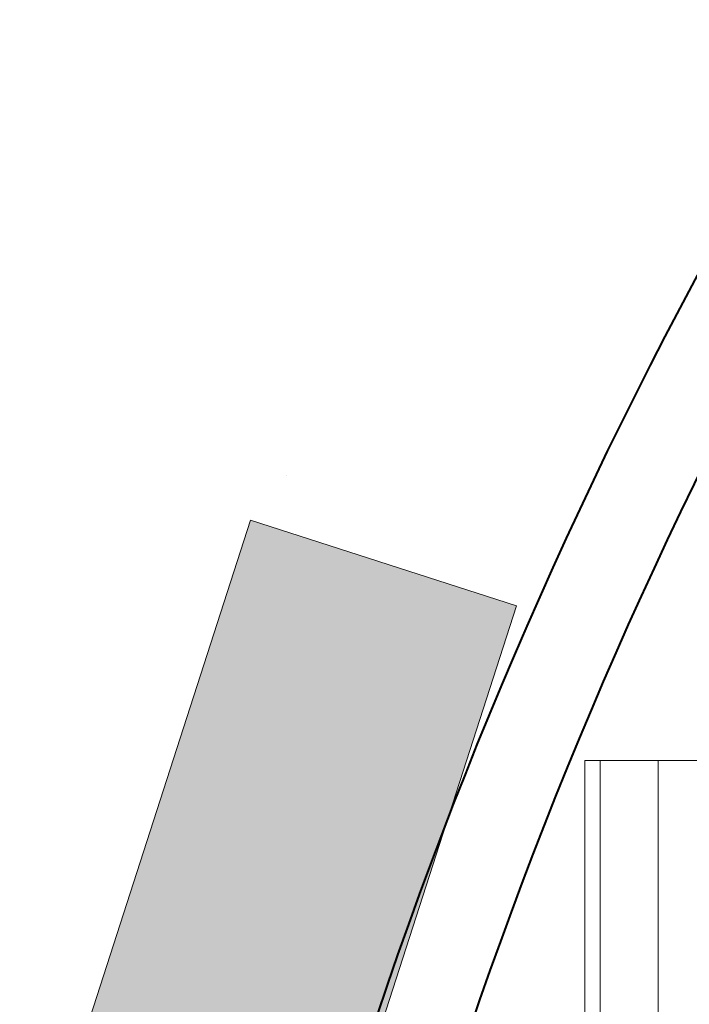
# Model space of a CAD drawing. Header units: millimetres. Extents: x 31882 to 271790, y -35693 to 24917.
# Tile 329 of 524: x 126535 to 127630, y 16752 to 18363. Entities that reach past the tile are written whole.
import ezdxf

# ---------------------------------------------------------------- set-up
doc = ezdxf.new("R2010")
doc.units = ezdxf.units.MM
doc.header["$MEASUREMENT"] = 0
for name, color, linetype, lineweight in [('A - TEXT', 7, 'Continuous', 13), ('CKD Equipments', 252, 'Continuous', 0), ('Furniture', 14, 'Continuous', 9), ('WALL', 7, 'Continuous', 40)]:
    doc.layers.add(name, color=color, linetype=linetype, lineweight=lineweight)

msp = doc.modelspace()

# ---------------------------------------------------------------- hatches: boundary and pattern name
at = {"layer": 'Furniture', "ltscale": 0.25}
h = msp.add_hatch(color=255, dxfattribs=at)
h.dxf.hatch_style = 1
h.paths.add_polyline_path([(127347.9, 17403.4), (126970.2, 16233.5), (126535.1, 16373.9), (126912.9, 17543.8)])

# ---------------------------------------------------------------- linework, layer by layer
at = {"layer": 'A - TEXT', "ltscale": 0.25}
msp.add_line((126971.7, 17616.9), (126971.7, 17616.9), dxfattribs=at)
at = {"layer": 'CKD Equipments'}
for points in [[(128203.7, 17150.3), (127459.6, 17150.3), (127459.7, 15937.5), (128203.8, 15937.6), (128203.7, 17150.3)], [(127459.7, 15937.5), (127484.8, 15937.5), (127484.7, 17150.3)], [(127484.8, 15937.5), (127579.3, 15937.5), (127579.3, 17150.3)]]:
    msp.add_lwpolyline(points, dxfattribs=at)
at = {"layer": 'Furniture', "color": 14, "ltscale": 0.25}
msp.add_lwpolyline([(127347.9, 17403.4), (126970.2, 16233.5), (126535.1, 16373.9), (126912.9, 17543.8)], close=True, dxfattribs=at)
at = {"layer": 'WALL', "color": 2}
for radius, start, end in [(7777.1, 141.70885, 166.51663), (7626.2, 141.77328, 166.24476)]:
    msp.add_arc((134493, 14261), radius, start, end, dxfattribs=at)

doc.saveas('drawing.dxf')
